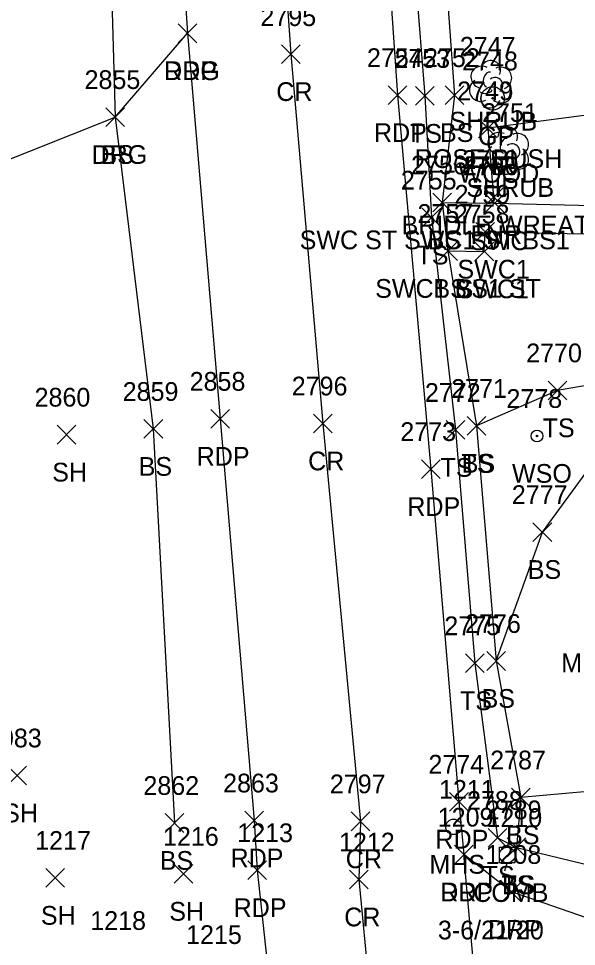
# Model space of a CAD drawing. Extents: x 1461855 to 1464118, y 556196 to 557441.
# Drawn here: x 1462372.6 to 1462432.1, y 556585 to 556684.1 of the extents above; entities that cross this region are included whole.
import ezdxf

# ---------------------------------------------------------------- set-up
doc = ezdxf.new("R2010")
doc.units = 0
for name, color, linetype in [('L_A', 7, 'Continuous'), ('L_C', 7, 'Continuous'), ('L_I', 7, 'Continuous'), ('L_TIC', 7, 'Continuous'), ('LELB', 7, 'Continuous'), ('LFNC', 7, 'Continuous'), ('LSH', 7, 'Continuous'), ('P_A', 7, 'Continuous'), ('P_I', 7, 'Continuous'), ('P_TIC', 7, 'Continuous'), ('PET', 7, 'Continuous'), ('PRC', 7, 'Continuous'), ('R_A', 7, 'Continuous'), ('R_C', 7, 'Continuous'), ('R_I', 7, 'Continuous'), ('R_TIC', 7, 'Continuous'), ('RDG', 7, 'Continuous'), ('RDP', 7, 'Continuous'), ('RGP', 7, 'Continuous'), ('RSW', 7, 'Continuous'), ('U_A', 7, 'Continuous'), ('U_C', 7, 'Continuous'), ('U_I', 7, 'Continuous'), ('UP', 7, 'Continuous'), ('USMH', 7, 'Continuous'), ('UWV', 7, 'Continuous')]:
    doc.layers.add(name, color=color, linetype=linetype)

msp = doc.modelspace()

# ---------------------------------------------------------------- linework, layer by layer
at = {"layer": 'L_TIC'}
for points in [[(1462418.133, 556674.922), (1462420.133, 556676.922)], [(1462420.133, 556674.922), (1462418.133, 556676.922)], [(1462414.956, 556674.834), (1462416.956, 556676.834)], [(1462416.956, 556674.834), (1462414.956, 556676.834)], [(1462381.891, 556672.578), (1462383.891, 556674.578)], [(1462383.891, 556672.578), (1462381.891, 556674.578)], [(1462421.678, 556671.378), (1462423.678, 556673.378)], [(1462423.678, 556671.378), (1462421.678, 556673.378)], [(1462422.303, 556664.036), (1462424.303, 556666.036)], [(1462424.303, 556664.036), (1462422.303, 556666.036)], [(1462416.807, 556663.464), (1462418.807, 556665.464)], [(1462418.807, 556663.464), (1462416.807, 556665.464)], [(1462415.655, 556661.842), (1462417.655, 556663.842)], [(1462417.655, 556661.842), (1462415.655, 556663.842)], [(1462417.428, 556658.28), (1462419.428, 556660.28)], [(1462419.428, 556658.28), (1462417.428, 556660.28)], [(1462429.121, 556643.395), (1462431.121, 556645.395)], [(1462431.121, 556643.395), (1462429.121, 556645.395)], [(1462385.972, 556639.274), (1462387.972, 556641.274)], [(1462387.972, 556639.274), (1462385.972, 556641.274)], [(1462420.458, 556639.596), (1462422.458, 556641.596)], [(1462422.458, 556639.596), (1462420.458, 556641.596)], [(1462420.458, 556639.596), (1462422.458, 556641.596)], [(1462422.458, 556639.596), (1462420.458, 556641.596)], [(1462376.694, 556638.663), (1462378.694, 556640.663)], [(1462378.694, 556638.663), (1462376.694, 556640.663)], [(1462418.224, 556639.169), (1462420.224, 556641.169)], [(1462420.224, 556639.169), (1462418.224, 556641.169)], [(1462427.501, 556628.264), (1462429.501, 556630.264)], [(1462429.501, 556628.264), (1462427.501, 556630.264)], [(1462422.571, 556614.497), (1462424.571, 556616.497)], [(1462424.571, 556614.497), (1462422.571, 556616.497)], [(1462422.571, 556614.497), (1462424.571, 556616.497)], [(1462424.571, 556614.497), (1462422.571, 556616.497)], [(1462420.298, 556614.254), (1462422.298, 556616.254)], [(1462422.298, 556614.254), (1462420.298, 556616.254)], [(1462371.45, 556602.274), (1462373.45, 556604.274)], [(1462373.45, 556602.274), (1462371.45, 556604.274)], [(1462425.19, 556599.924), (1462427.19, 556601.924)], [(1462427.19, 556599.924), (1462425.19, 556601.924)], [(1462425.19, 556599.924), (1462427.19, 556601.924)], [(1462427.19, 556599.924), (1462425.19, 556601.924)], [(1462388.222, 556597.199), (1462390.222, 556599.199)], [(1462390.222, 556597.199), (1462388.222, 556599.199)], [(1462422.719, 556595.606), (1462424.719, 556597.606)], [(1462424.719, 556595.606), (1462422.719, 556597.606)], [(1462424.734, 556594.598), (1462426.734, 556596.598)], [(1462426.734, 556594.598), (1462424.734, 556596.598)], [(1462424.734, 556594.598), (1462426.734, 556596.598)], [(1462426.734, 556594.598), (1462424.734, 556596.598)], [(1462389.191, 556591.766), (1462391.191, 556593.766)], [(1462391.191, 556591.766), (1462389.191, 556593.766)], [(1462375.486, 556591.333), (1462377.486, 556593.333)], [(1462377.486, 556591.333), (1462375.486, 556593.333)]]:
    msp.add_lwpolyline(points, dxfattribs=at)
at = {"layer": 'LELB'}
for points in [[(1462398.71, 556863.574), (1462402.391, 556852.24), (1462404.798, 556832.693), (1462410.819, 556809.539), (1462407.679, 556805.323), (1462406.455, 556784.092), (1462410.476, 556745.251), (1462412.025, 556715.66), (1462414.021, 556699.927), (1462415.956, 556675.834), (1462416.655, 556662.842), (1462419.224, 556640.169), (1462421.298, 556615.254), (1462423.719, 556596.606), (1462425.734, 556595.598), (1462438.5, 556592.477), (1462441.607, 556592.429), (1462458.64, 556594.551)], [(1462382.823, 556722.739), (1462382.146, 556699.864), (1462382.891, 556673.578), (1462386.972, 556640.274), (1462389.222, 556598.199)], [(1462417.293, 556700.736), (1462419.133, 556675.922), (1462417.807, 556664.464)], [(1462418.428, 556659.28), (1462421.458, 556640.596), (1462423.571, 556615.497), (1462426.19, 556600.924), (1462425.734, 556595.598)], [(1462467.833, 556647.652), (1462457.322, 556647.145), (1462443.184, 556646.651), (1462430.121, 556644.395), (1462421.458, 556640.596)], [(1462423.571, 556615.497), (1462428.501, 556629.264), (1462435.585, 556638.93), (1462451.68, 556636.08), (1462457.674, 556620.06), (1462451.24, 556613.372), (1462435.743, 556601.789), (1462426.19, 556600.924)]]:
    msp.add_lwpolyline(points, dxfattribs=at)
at = {"layer": 'LFNC'}
msp.add_lwpolyline([(1462459.317, 556677.129), (1462444.579, 556675.26), (1462422.678, 556672.378), (1462423.303, 556665.036)], dxfattribs=at)
at = {"layer": 'LSH'}
for p, q in [((1462422.954, 556677.14), (1462422.954, 556677.14)), ((1462422.954, 556677.14), (1462422.954, 556677.14)), ((1462424.762, 556670.058), (1462424.762, 556670.058)), ((1462424.762, 556670.058), (1462424.762, 556670.058))]:
    msp.add_line(p, q, dxfattribs=at)
for centre in [(1462423.001, 556678.574), (1462424.809, 556671.492)]:
    msp.add_arc(centre, 1.047, 335.52715, 180.95627, dxfattribs=at)
for centre, major_axis, ratio, start_param, end_param in [((1462422.163, 556677.806), (1.21, -0.512), 0.895232, 1.570796, 4.712389), ((1462423.996, 556677.723), (-1.141, -0.483), 0.949671, 1.570796, 4.712389), ((1462422.746, 556677.598), (-0.208, -0.792), 0.645439, 3.141593, 6.283185), ((1462423.454, 556676.973), (-0.5, 0.667), 0.989748, 3.141593, 6.283185), ((1462421.871, 556676.431), (0.584, -1.042), 0.959034, 3.141593, 6.283185), ((1462423.955, 556676.307), (-1.09, 0.792), 0.841452, 1.570796, 4.712389), ((1462422.496, 556676.39), (-0.625, -0.083), 0.423636, 0, 3.141593), ((1462422.955, 556675.64), (0.265, 1.061), 0.942809, 1.570796, 4.712389), ((1462423.97, 556670.724), (1.21, -0.512), 0.895232, 1.570796, 4.712389), ((1462425.804, 556670.641), (-1.141, -0.483), 0.949671, 1.570796, 4.712389), ((1462424.554, 556670.516), (-0.208, -0.792), 0.645439, 3.141593, 6.283185), ((1462423.679, 556669.349), (0.584, -1.042), 0.959034, 3.141593, 6.283185), ((1462425.262, 556669.891), (-0.5, 0.667), 0.989748, 3.141593, 6.283185), ((1462425.762, 556669.225), (-1.09, 0.792), 0.841452, 1.570796, 4.712389), ((1462424.304, 556669.308), (-0.625, -0.083), 0.423636, 0, 3.141593), ((1462424.762, 556668.558), (0.265, 1.061), 0.942809, 1.570796, 4.712389)]:
    msp.add_ellipse(centre, major_axis=major_axis, ratio=ratio, start_param=start_param, end_param=end_param, dxfattribs=at)
at = {"layer": 'P_TIC'}
for points in [[(1462389.633, 556681.523), (1462391.633, 556683.523)], [(1462391.633, 556681.523), (1462389.633, 556683.523)], [(1462400.666, 556679.299), (1462402.666, 556681.299)], [(1462402.666, 556679.299), (1462400.666, 556681.299)], [(1462412.038, 556674.92), (1462414.038, 556676.92)], [(1462414.038, 556674.92), (1462412.038, 556676.92)], [(1462393.112, 556640.355), (1462395.112, 556642.355)], [(1462395.112, 556640.355), (1462393.112, 556642.355)], [(1462404.065, 556639.857), (1462406.065, 556641.857)], [(1462406.065, 556639.857), (1462404.065, 556641.857)], [(1462415.6, 556634.991), (1462417.6, 556636.991)], [(1462417.6, 556634.991), (1462415.6, 556636.991)], [(1462418.6, 556599.471), (1462420.6, 556601.471)], [(1462420.6, 556599.471), (1462418.6, 556601.471)], [(1462396.729, 556597.464), (1462398.729, 556599.464)], [(1462398.729, 556597.464), (1462396.729, 556599.464)], [(1462408.079, 556597.374), (1462410.079, 556599.374)], [(1462410.079, 556597.374), (1462408.079, 556599.374)], [(1462419.115, 556593.818), (1462421.115, 556595.818)], [(1462421.115, 556593.818), (1462419.115, 556595.818)], [(1462397.058, 556592.153), (1462399.058, 556594.153)], [(1462399.058, 556592.153), (1462397.058, 556594.153)], [(1462407.918, 556591.161), (1462409.918, 556593.161)], [(1462409.918, 556591.161), (1462407.918, 556593.161)]]:
    msp.add_lwpolyline(points, dxfattribs=at)
at = {"layer": 'PET'}
for points in [[(1462383.886, 557021.818), (1462384.579, 557006.231), (1462385.506, 556984.294), (1462388.374, 556948.727), (1462389.95, 556932.539), (1462392.027, 556911.534), (1462394.302, 556882.812), (1462397.759, 556851.931), (1462399.645, 556831.993), (1462404.017, 556789.032), (1462407.724, 556744.118), (1462409.885, 556716.707), (1462411.525, 556698.02), (1462413.038, 556675.92), (1462416.6, 556635.991), (1462419.6, 556600.471)], [(1462362.028, 557020.038), (1462364.048, 556983.228), (1462364.395, 556972.861), (1462366.432, 556947.211), (1462369.72, 556911.822), (1462372.486, 556881.812), (1462376.146, 556849.732), (1462377.94, 556830.3), (1462382.423, 556787.089), (1462384.86, 556756.349), (1462386.146, 556741.35), (1462389.308, 556702.384), (1462390.633, 556682.523), (1462394.112, 556641.355), (1462397.729, 556598.464)], [(1462419.6, 556600.471), (1462420.115, 556594.818)], [(1462397.729, 556598.464), (1462398.058, 556593.153)], [(1462450.002, 556394.495), (1462444.864, 556401.11), (1462442.305, 556410.091), (1462435.592, 556433.018), (1462433.054, 556445.214), (1462429.146, 556480.97), (1462426.421, 556512.859), (1462424.327, 556541.511), (1462422.907, 556563.514), (1462420.115, 556594.818)], [(1462398.058, 556593.153), (1462400.02, 556575.062), (1462401.078, 556560.862), (1462403.29, 556527.854), (1462406.046, 556490.118), (1462407.305, 556463.051), (1462405.843, 556453.018), (1462399.794, 556444.3), (1462382.478, 556434.453)]]:
    msp.add_lwpolyline(points, dxfattribs=at)
at = {"layer": 'PRC'}
for points in [[(1462372.668, 557021), (1462375.134, 556983.575), (1462377.28, 556947.871), (1462380.666, 556912.862), (1462383.062, 556883.187), (1462386.588, 556850.471), (1462388.493, 556830.992), (1462393.274, 556787.235), (1462396.716, 556743.279), (1462399.491, 556711.378), (1462401.666, 556680.299), (1462405.065, 556640.857), (1462409.079, 556598.374)], [(1462409.079, 556598.374), (1462408.918, 556592.161)], [(1462408.918, 556592.161), (1462412.204, 556557.563), (1462413.993, 556527.838), (1462417.096, 556485.328), (1462418.694, 556452.734), (1462415.654, 556430.869), (1462414.08, 556417.651)]]:
    msp.add_lwpolyline(points, dxfattribs=at)
at = {"layer": 'R_TIC'}
for points in [[(1462389.633, 556681.523), (1462391.633, 556683.523)], [(1462391.633, 556681.523), (1462389.633, 556683.523)], [(1462381.891, 556672.578), (1462383.891, 556674.578)], [(1462383.891, 556672.578), (1462381.891, 556674.578)], [(1462416.807, 556663.464), (1462418.807, 556665.464)], [(1462418.807, 556663.464), (1462416.807, 556665.464)], [(1462416.807, 556663.464), (1462418.807, 556665.464)], [(1462418.807, 556663.464), (1462416.807, 556665.464)], [(1462422.409, 556663.372), (1462424.409, 556665.372)], [(1462424.409, 556663.372), (1462422.409, 556665.372)], [(1462421.398, 556660.333), (1462423.398, 556662.333)], [(1462423.398, 556660.333), (1462421.398, 556662.333)], [(1462417.428, 556658.28), (1462419.428, 556660.28)], [(1462419.428, 556658.28), (1462417.428, 556660.28)], [(1462421.306, 556658.233), (1462423.306, 556660.233)], [(1462423.306, 556658.233), (1462421.306, 556660.233)], [(1462419.115, 556593.818), (1462421.115, 556595.818)], [(1462421.115, 556593.818), (1462419.115, 556595.818)], [(1462424.208, 556589.833), (1462426.208, 556591.833)], [(1462426.208, 556589.833), (1462424.208, 556591.833)]]:
    msp.add_lwpolyline(points, dxfattribs=at)
at = {"layer": 'RDG'}
msp.add_lwpolyline([(1462352.545, 556661.027), (1462360.085, 556664.491), (1462382.891, 556673.578), (1462390.633, 556682.523)], dxfattribs=at)
at = {"layer": 'RDP'}
msp.add_lwpolyline([(1462461.053, 556589.139), (1462436.599, 556586.899), (1462425.208, 556590.833), (1462420.115, 556594.818)], dxfattribs=at)
at = {"layer": 'RGP'}
msp.add_line((1462423.196, 556675.572), (1462423.196, 556675.572), dxfattribs=at)
for radius in [1.25, 0.0833]:
    msp.add_circle((1462423.196, 556675.572), radius, dxfattribs=at)
at = {"layer": 'RSW'}
for points in [[(1462417.807, 556664.464), (1462423.409, 556664.372), (1462447.302, 556663.799), (1462460.851, 556663.657), (1462473.463, 556663.653)], [(1462417.807, 556664.464), (1462418.428, 556659.28), (1462422.306, 556659.233), (1462422.398, 556661.333), (1462448.689, 556660.802), (1462473.082, 556660.822)]]:
    msp.add_lwpolyline(points, dxfattribs=at)
at = {"layer": 'UP'}
for p, q in [((1462424.995, 556596.436), (1462424.745, 556595.603)), ((1462423.911, 556593.936), (1462423.911, 556595.603)), ((1462423.911, 556595.603), (1462425.578, 556595.603)), ((1462424.745, 556594.769), (1462424.745, 556594.769)), ((1462425.578, 556595.603), (1462425.578, 556593.936)), ((1462425.578, 556593.936), (1462423.911, 556593.936)), ((1462424.495, 556593.103), (1462424.745, 556593.936))]:
    msp.add_line(p, q, dxfattribs=at)
msp.add_circle((1462424.745, 556594.769), 0.833, dxfattribs=at)
at = {"layer": 'USMH'}
for p, q in [((1462419.026, 556597.786), (1462419.026, 556597.786)), ((1462419.859, 556597.786), (1462419.859, 556597.786))]:
    msp.add_line(p, q, dxfattribs=at)
msp.add_circle((1462419.026, 556597.786), 0.833, dxfattribs=at)
at = {"layer": 'UWV'}
for radius in [0.625, 0.0833]:
    msp.add_circle((1462427.93, 556639.525), radius, dxfattribs=at)

# ---------------------------------------------------------------- texts
at = {"layer": 'L_A'}
for s, p in [('SHRUB', (1462418.584, 556672.14)), ('BS', (1462417.574, 556670.922)), ('TS', (1462414.366, 556670.834)), ('BS', (1462381.332, 556668.578)), ('FNR', (1462420.213, 556667.378)), ('SHRUB', (1462420.392, 556665.058)), ('FNR', (1462420.838, 556660.036)), ('BS', (1462416.248, 556659.464)), ('TS', (1462415.064, 556657.842)), ('BS', (1462416.869, 556654.28)), ('TS', (1462428.531, 556639.395)), ('BS', (1462385.413, 556635.274)), ('TS', (1462419.868, 556635.596)), ('BS', (1462419.899, 556635.596)), ('SH', (1462376.182, 556634.663)), ('TS', (1462417.633, 556635.169)), ('BS', (1462426.942, 556624.264)), ('BS', (1462422.012, 556610.497)), ('BS', (1462422.012, 556610.497)), ('TS', (1462419.707, 556610.254)), ('SH', (1462370.938, 556598.274)), ('BS', (1462424.631, 556595.924)), ('BS', (1462424.631, 556595.924)), ('BS', (1462387.663, 556593.199)), ('TS', (1462422.128, 556591.606)), ('TS', (1462424.143, 556590.598)), ('BS', (1462424.175, 556590.598)), ('SH', (1462388.679, 556587.766)), ('SH', (1462374.974, 556587.333))]:
    msp.add_text(s, height=2, dxfattribs=at).set_placement(p)
at = {"layer": 'L_C'}
for s, p in [('ROSE BUSH', (1462414.876, 556668.14)), ('BRIDLE WREATH', (1462413.471, 556661.058)), ('M. SPRUCE', (1462430.507, 556614.302))]:
    msp.add_text(s, height=2, dxfattribs=at).set_placement(p)
at = {"layer": 'L_I'}
for s, p in [('2747', (1462419.695, 556680.14)), ('2753', (1462412.696, 556678.834)), ('2752', (1462415.873, 556678.922)), ('2855', (1462379.632, 556676.578)), ('2749', (1462419.41, 556675.378)), ('2751', (1462422.069, 556673.058)), ('2750', (1462419.956, 556668.036)), ('2756', (1462414.492, 556667.464)), ('2755', (1462413.395, 556665.842)), ('2757', (1462415.169, 556662.28)), ('2770', (1462426.775, 556647.395)), ('2859', (1462383.704, 556643.274)), ('2772', (1462415.964, 556643.169)), ('2771', (1462418.765, 556643.596)), ('2771', (1462418.765, 556643.596)), ('2860', (1462374.301, 556642.663)), ('2777', (1462425.241, 556632.264)), ('2776', (1462420.256, 556618.497)), ('2776', (1462420.256, 556618.497)), ('2775', (1462418.038, 556618.254)), ('3083', (1462369.112, 556606.274)), ('2787', (1462422.93, 556603.924)), ('2787', (1462422.93, 556603.924)), ('2862', (1462385.915, 556601.199)), ('2788', (1462420.459, 556599.606)), ('2789', (1462422.466, 556598.598)), ('2789', (1462422.466, 556598.598)), ('1216', (1462388.01, 556595.766)), ('1217', (1462374.36, 556595.333)), ('1215', (1462390.474, 556585.281))]:
    msp.add_text(s, height=2, dxfattribs=at).set_placement(p)
at = {"layer": 'P_A'}
for s, p in [('RDP', (1462388.122, 556677.523)), ('CR', (1462400.099, 556675.299)), ('RDP', (1462410.526, 556670.92)), ('RDP', (1462391.6, 556636.355)), ('CR', (1462403.498, 556635.857)), ('RDP', (1462414.088, 556630.991)), ('RDP', (1462417.088, 556595.471)), ('RDP', (1462395.217, 556593.464)), ('CR', (1462407.512, 556593.374)), ('RDP', (1462417.603, 556589.818)), ('RDP', (1462395.546, 556588.153)), ('CR', (1462407.351, 556587.161))]:
    msp.add_text(s, height=2, dxfattribs=at).set_placement(p)
at = {"layer": 'P_I'}
for s, p in [('2795', (1462398.406, 556683.299)), ('2754', (1462409.778, 556678.92)), ('2858', (1462390.852, 556644.355)), ('2796', (1462401.75, 556643.857)), ('2773', (1462413.34, 556638.991)), ('2774', (1462416.34, 556603.471)), ('2863', (1462394.422, 556601.464)), ('2797', (1462405.819, 556601.374)), ('1209', (1462417.335, 556597.818)), ('1213', (1462395.932, 556596.153)), ('1212', (1462406.792, 556595.161))]:
    msp.add_text(s, height=2, dxfattribs=at).set_placement(p)
at = {"layer": 'R_A'}
for s, p in [('DRG', (1462388.122, 556677.523)), ('GP', (1462421.629, 556670.572)), ('DRG', (1462380.38, 556668.578)), ('SWC ST SWC1 ST BS1', (1462402.594, 556659.464)), ('SWC ST SWC1 ST BS1', (1462402.594, 556659.464)), ('SWC', (1462420.771, 556659.372)), ('SWC1', (1462419.437, 556656.333)), ('SWC1 BS1 ST', (1462410.657, 556654.28)), ('SWC1', (1462419.346, 556654.233)), ('DRP', (1462417.603, 556589.818)), ('DRP', (1462422.696, 556585.833))]:
    msp.add_text(s, height=2, dxfattribs=at).set_placement(p)
at = {"layer": 'R_C'}
msp.add_text('WOOD', height=2, dxfattribs=at).set_placement((1462419.55, 556666.572))
at = {"layer": 'R_I'}
for s, p in [('2748', (1462419.936, 556678.572)), ('2855', (1462379.632, 556676.578)), ('2756', (1462414.492, 556667.464)), ('2756', (1462414.492, 556667.464)), ('2760', (1462420.016, 556667.372)), ('2759', (1462419.13, 556664.333)), ('2757', (1462415.169, 556662.28)), ('2758', (1462419.046, 556662.233)), ('1209', (1462417.335, 556597.818)), ('1208', (1462422.436, 556593.833)), ('1218', (1462380.242, 556586.781)), ('1215', (1462390.474, 556585.281))]:
    msp.add_text(s, height=2, dxfattribs=at).set_placement(p)
at = {"layer": 'U_A'}
for s, p in [('WSO', (1462425.261, 556634.525)), ('MHS', (1462416.443, 556592.786)), ('COMB', (1462421.13, 556589.769))]:
    msp.add_text(s, height=2, dxfattribs=at).set_placement(p)
at = {"layer": 'U_C'}
msp.add_text('3-6/21/20', height=2, dxfattribs=at).set_placement((1462417.351, 556585.769))
at = {"layer": 'U_I'}
for s, p in [('2778', (1462424.67, 556642.525)), ('1211', (1462417.467, 556600.786)), ('1210', (1462422.532, 556597.769))]:
    msp.add_text(s, height=2, dxfattribs=at).set_placement(p)

doc.saveas('drawing.dxf')
